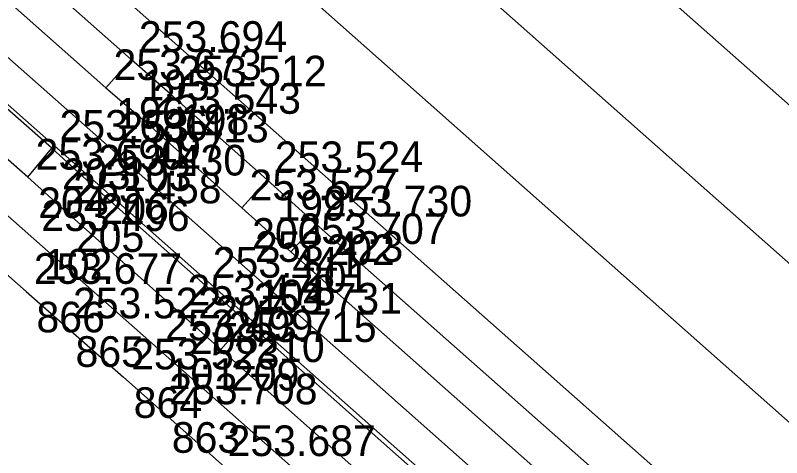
# Model space of a CAD drawing. Extents: x -496688 to -495455, y -1089309 to -1088026.
# Drawn here: x -496290.49 to -496260.51, y -1088371.09 to -1088353.77 of the extents above; entities that cross this region are included whole.
import ezdxf

# ---------------------------------------------------------------- set-up
doc = ezdxf.new("R2010")
doc.units = 0
for name, color, linetype in [('Vrstva 1', 7, 'Continuous'), ('Vrstva 14', 7, 'Continuous'), ('Vrstva 4', 7, 'Continuous'), ('Vrstva 42', 7, 'Continuous'), ('Vrstva 60', 7, 'Continuous'), ('Vrstva 61', 7, 'Continuous')]:
    doc.layers.add(name, color=color, linetype=linetype)

msp = doc.modelspace()

# ---------------------------------------------------------------- linework, layer by layer
at = {"layer": 'Vrstva 1'}
for points in [[(-496130.335, -1088478.506), (-496167.718, -1088445.393), (-496197.21, -1088419.263), (-496225.506, -1088394.245), (-496256.508, -1088366.77), (-496292.165, -1088335.176), (-496318.816, -1088311.581), (-496365.129, -1088270.575), (-496383.01, -1088254.728), (-496415.027, -1088226.378), (-496431.39, -1088211.922), (-496455.799, -1088190.339), (-496486.852, -1088162.818), (-496500.339, -1088150.888), (-496509.328, -1088142.943), (-496518.778, -1088134.592), (-496521.474, -1088132.196), (-496532.365, -1088122.544), (-496541.804, -1088114.181), (-496568.02, -1088091.056), (-496570.27, -1088089.072)], [(-496133.331, -1088482.129), (-496170.85, -1088448.892), (-496201.292, -1088421.94), (-496228.817, -1088397.564), (-496259.484, -1088370.356), (-496295.495, -1088338.436), (-496321.941, -1088315.102), (-496368.146, -1088274.115), (-496386.312, -1088258.02), (-496419.129, -1088229.028), (-496434.711, -1088215.25), (-496459.03, -1088193.761), (-496488.382, -1088167.801), (-496490.273, -1088166.162), (-496503.436, -1088154.084), (-496512.25, -1088145.132), (-496520.705, -1088135.775), (-496522.729, -1088133.535), (-496532.365, -1088122.544)], [(-496127.249, -1088474.987), (-496164.633, -1088441.927), (-496194.156, -1088415.812), (-496222.417, -1088390.782), (-496253.66, -1088363.085), (-496288.931, -1088331.871), (-496315.822, -1088308.059), (-496361.867, -1088267.294), (-496379.852, -1088251.348), (-496411.943, -1088222.928), (-496452.422, -1088187.112), (-496474.075, -1088168.05), (-496483.743, -1088160.007), (-496494.217, -1088152.984), (-496499.298, -1088149.577), (-496509.328, -1088142.943)], [(-496152.389, -1088471.491), (-496161.166, -1088463.737), (-496174.218, -1088452.207), (-496175.79, -1088450.813), (-496194.308, -1088434.436), (-496204.55, -1088425.355), (-496231.966, -1088401.135), (-496262.723, -1088373.931), (-496298.89, -1088341.905), (-496325.197, -1088318.624), (-496370.802, -1088278.244), (-496382.006, -1088268.353), (-496388.792, -1088262.316), (-496399.609, -1088252.698), (-496403.58, -1088249.174), (-496431.636, -1088224.314), (-496435.314, -1088221.061), (-496452.9, -1088205.491), (-496457.288, -1088201.602), (-496470.932, -1088189.544), (-496488.059, -1088174.063), (-496496.963, -1088165.224)], [(-496207.558, -1088429.044), (-496235.503, -1088404.373), (-496265.522, -1088377.816), (-496281.415, -1088363.725), (-496286.679, -1088359.049), (-496301.592, -1088345.863), (-496328.276, -1088322.216), (-496373.906, -1088281.808), (-496385.06, -1088271.911), (-496391.826, -1088265.931), (-496403.083, -1088255.913), (-496406.313, -1088253.053), (-496434.626, -1088227.925), (-496438.305, -1088224.673), (-496456.053, -1088209.011), (-496460.541, -1088205.051), (-496465.074, -1088201.022), (-496474.506, -1088192.651), (-496483.926, -1088184.29)], [(-496098.321, -1088532.14), (-496113.381, -1088518.859), (-496142.095, -1088493.38), (-496184.385, -1088455.93), (-496196.867, -1088444.876), (-496209.306, -1088433.861), (-496213.249, -1088430.329), (-496225.685, -1088419.311), (-496238.055, -1088408.352), (-496252.739, -1088395.349), (-496269.088, -1088380.829), (-496284.933, -1088366.798), (-496289.774, -1088362.518), (-496304.914, -1088349.103), (-496331.751, -1088325.354), (-496382.404, -1088280.635)]]:
    msp.add_lwpolyline(points, dxfattribs=at)
at = {"layer": 'Vrstva 14'}
for p, q in [((-496286.951, -1088356.606), (-496285.96, -1088355.502)), ((-496285.418, -1088357.927), (-496284.416, -1088356.854)), ((-496290.001, -1088360.112), (-496289.064, -1088358.979)), ((-496281.631, -1088361.314), (-496280.641, -1088360.21)), ((-496288.526, -1088361.436), (-496287.564, -1088360.344)), ((-496279.718, -1088363.027), (-496278.721, -1088361.947)), ((-496284.059, -1088365.427), (-496283.071, -1088364.344)), ((-496282.459, -1088366.863), (-496281.469, -1088365.749))]:
    msp.add_line(p, q, dxfattribs=at)
for points in [[(-496260.335, -1088387.578), (-496258.762, -1088385.853), (-496265.587, -1088379.825), (-496267.122, -1088378.489), (-496281.469, -1088365.749), (-496283.071, -1088364.344), (-496287.564, -1088360.344), (-496289.064, -1088358.979), (-496302.153, -1088347.426), (-496329.782, -1088322.953), (-496375.21, -1088282.832), (-496385.839, -1088273.175)], [(-496267.065, -1088381.518), (-496266.593, -1088380.898), (-496268.11, -1088379.595), (-496282.459, -1088366.863), (-496284.059, -1088365.427), (-496288.526, -1088361.436), (-496290.001, -1088360.112), (-496303.15, -1088348.515), (-496330.707, -1088324.127), (-496376.061, -1088284.043), (-496381.601, -1088279.131), (-496383.201, -1088278.48), (-496384.657, -1088280.267), (-496384.917, -1088280.596)], [(-496372.684, -1088280.674), (-496327.904, -1088320.341), (-496300.425, -1088344.671), (-496286.951, -1088356.606), (-496285.418, -1088357.927), (-496281.631, -1088361.314), (-496279.718, -1088363.027), (-496264.311, -1088376.678), (-496259.929, -1088380.547), (-496259.163, -1088381.222), (-496253.871, -1088385.937), (-496252.914, -1088384.821), (-496258.148, -1088380.138), (-496258.94, -1088379.455), (-496263.409, -1088375.493), (-496278.721, -1088361.947), (-496280.641, -1088360.21), (-496284.416, -1088356.854), (-496285.96, -1088355.502), (-496299.507, -1088343.506), (-496326.861, -1088319.301), (-496371.696, -1088279.584)], [(-496384.917, -1088280.596), (-496333.208, -1088326.396), (-496305.173, -1088351.212), (-496290.068, -1088364.586), (-496286.263, -1088367.936), (-496277.186, -1088376.009), (-496275.694, -1088377.375), (-496271.142, -1088381.379), (-496269.643, -1088382.714), (-496272.798, -1088387.134), (-496282.212, -1088381.238), (-496288.145, -1088377.323), (-496289.837, -1088376.152), (-496292.318, -1088374.365), (-496293.911, -1088373.168), (-496300.57, -1088367.961), (-496304.959, -1088364.229), (-496306.516, -1088362.935), (-496309.528, -1088360.315), (-496311.063, -1088358.974), (-496334.819, -1088337.859), (-496359.12, -1088316.339)]]:
    msp.add_lwpolyline(points, dxfattribs=at)
at = {"layer": 'Vrstva 4'}
for p, q in [((-496281.415, -1088363.725), (-496286.679, -1088359.049)), ((-496284.933, -1088366.798), (-496289.774, -1088362.518))]:
    msp.add_line(p, q, dxfattribs=at)
at = {"layer": 'Vrstva 42'}
msp.add_lwpolyline([(-496370.902, -1088286.399), (-496329.925, -1088322.709), (-496302.479, -1088346.901), (-496266.935, -1088378.389), (-496261.611, -1088383.221), (-496259.537, -1088380.965), (-496251.945, -1088387.694), (-496251.734, -1088386.815)], dxfattribs=at)
at = {"layer": 'Vrstva 60'}
for p, q in [((-496285.96, -1088355.502), (-496285.96, -1088355.502)), ((-496285.96, -1088355.502), (-496285.96, -1088355.502)), ((-496286.951, -1088356.606), (-496286.951, -1088356.606)), ((-496286.951, -1088356.606), (-496286.951, -1088356.606)), ((-496284.416, -1088356.854), (-496284.416, -1088356.854)), ((-496284.416, -1088356.854), (-496284.416, -1088356.854)), ((-496285.418, -1088357.927), (-496285.418, -1088357.927)), ((-496285.418, -1088357.927), (-496285.418, -1088357.927)), ((-496289.064, -1088358.979), (-496289.064, -1088358.979)), ((-496289.064, -1088358.979), (-496289.064, -1088358.979)), ((-496286.679, -1088359.049), (-496286.679, -1088359.049)), ((-496286.679, -1088359.049), (-496286.679, -1088359.049)), ((-496290.001, -1088360.112), (-496290.001, -1088360.112)), ((-496290.001, -1088360.112), (-496290.001, -1088360.112)), ((-496280.641, -1088360.21), (-496280.641, -1088360.21)), ((-496280.641, -1088360.21), (-496280.641, -1088360.21)), ((-496287.564, -1088360.344), (-496287.564, -1088360.344)), ((-496287.564, -1088360.344), (-496287.564, -1088360.344)), ((-496288.526, -1088361.436), (-496288.526, -1088361.436)), ((-496288.526, -1088361.436), (-496288.526, -1088361.436)), ((-496281.631, -1088361.314), (-496281.631, -1088361.314)), ((-496281.631, -1088361.314), (-496281.631, -1088361.314)), ((-496278.721, -1088361.947), (-496278.721, -1088361.947)), ((-496278.721, -1088361.947), (-496278.721, -1088361.947)), ((-496289.774, -1088362.518), (-496289.774, -1088362.518)), ((-496289.774, -1088362.518), (-496289.774, -1088362.518)), ((-496279.718, -1088363.027), (-496279.718, -1088363.027)), ((-496279.718, -1088363.027), (-496279.718, -1088363.027)), ((-496281.415, -1088363.725), (-496281.415, -1088363.725)), ((-496281.415, -1088363.725), (-496281.415, -1088363.725)), ((-496283.071, -1088364.344), (-496283.071, -1088364.344)), ((-496283.071, -1088364.344), (-496283.071, -1088364.344)), ((-496290.068, -1088364.586), (-496290.068, -1088364.586)), ((-496290.068, -1088364.586), (-496290.068, -1088364.586)), ((-496284.059, -1088365.427), (-496284.059, -1088365.427)), ((-496284.059, -1088365.427), (-496284.059, -1088365.427)), ((-496288.538, -1088365.937), (-496288.538, -1088365.937)), ((-496288.538, -1088365.937), (-496288.538, -1088365.937)), ((-496281.469, -1088365.749), (-496281.469, -1088365.749)), ((-496281.469, -1088365.749), (-496281.469, -1088365.749)), ((-496284.933, -1088366.798), (-496284.933, -1088366.798)), ((-496284.933, -1088366.798), (-496284.933, -1088366.798)), ((-496282.459, -1088366.863), (-496282.459, -1088366.863)), ((-496282.459, -1088366.863), (-496282.459, -1088366.863)), ((-496286.263, -1088367.936), (-496286.263, -1088367.936)), ((-496286.263, -1088367.936), (-496286.263, -1088367.936)), ((-496284.771, -1088369.301), (-496284.771, -1088369.301)), ((-496284.771, -1088369.301), (-496284.771, -1088369.301))]:
    msp.add_line(p, q, dxfattribs=at)

# ---------------------------------------------------------------- texts
for s, p in [('195', (-496285.56, -1088357.102)), ('195', (-496285.56, -1088357.102)), ('196', (-496286.551, -1088358.206)), ('196', (-496286.551, -1088358.206)), ('198', (-496284.016, -1088358.454)), ('198', (-496284.016, -1088358.454)), ('197', (-496285.018, -1088359.527)), ('197', (-496285.018, -1088359.527)), ('203', (-496288.664, -1088360.579)), ('203', (-496288.664, -1088360.579)), ('103', (-496286.279, -1088360.649)), ('103', (-496286.279, -1088360.649)), ('204', (-496289.601, -1088361.712)), ('204', (-496289.601, -1088361.712)), ('206', (-496287.164, -1088361.944)), ('206', (-496287.164, -1088361.944)), ('199', (-496280.241, -1088361.81)), ('199', (-496280.241, -1088361.81)), ('200', (-496281.231, -1088362.914)), ('200', (-496281.231, -1088362.914)), ('205', (-496288.126, -1088363.036)), ('205', (-496288.126, -1088363.036)), ('202', (-496278.321, -1088363.547)), ('202', (-496278.321, -1088363.547)), ('102', (-496289.374, -1088364.118)), ('102', (-496289.374, -1088364.118)), ('201', (-496279.318, -1088364.627)), ('201', (-496279.318, -1088364.627)), ('104', (-496281.015, -1088365.325)), ('104', (-496281.015, -1088365.325)), ('207', (-496282.671, -1088365.944)), ('207', (-496282.671, -1088365.944)), ('866', (-496289.668, -1088366.186)), ('866', (-496289.668, -1088366.186)), ('208', (-496283.659, -1088367.027)), ('208', (-496283.659, -1088367.027)), ('210', (-496281.069, -1088367.349)), ('210', (-496281.069, -1088367.349)), ('865', (-496288.138, -1088367.537)), ('865', (-496288.138, -1088367.537)), ('101', (-496284.533, -1088368.398)), ('101', (-496284.533, -1088368.398)), ('209', (-496282.059, -1088368.463)), ('209', (-496282.059, -1088368.463)), ('864', (-496285.863, -1088369.536)), ('864', (-496285.863, -1088369.536)), ('863', (-496284.371, -1088370.901)), ('863', (-496284.371, -1088370.901))]:
    msp.add_text(s, height=1.2, dxfattribs=at).set_placement(p)
at = {"layer": 'Vrstva 61'}
for s, p in [('253.694', (-496285.66, -1088355.202)), ('253.694', (-496285.66, -1088355.202)), ('253.673', (-496286.651, -1088356.306)), ('253.673', (-496286.651, -1088356.306)), ('253.512', (-496284.116, -1088356.554)), ('253.512', (-496284.116, -1088356.554)), ('253.543', (-496285.118, -1088357.627)), ('253.543', (-496285.118, -1088357.627)), ('253.686', (-496288.764, -1088358.679)), ('253.686', (-496288.764, -1088358.679)), ('253.413', (-496286.379, -1088358.749)), ('253.413', (-496286.379, -1088358.749)), ('253.690', (-496289.701, -1088359.812)), ('253.690', (-496289.701, -1088359.812)), ('253.524', (-496280.341, -1088359.91)), ('253.524', (-496280.341, -1088359.91)), ('253.430', (-496287.264, -1088360.044)), ('253.430', (-496287.264, -1088360.044)), ('253.458', (-496288.226, -1088361.136)), ('253.458', (-496288.226, -1088361.136)), ('253.527', (-496281.331, -1088361.014)), ('253.527', (-496281.331, -1088361.014)), ('253.730', (-496278.421, -1088361.647)), ('253.730', (-496278.421, -1088361.647)), ('253.496', (-496289.474, -1088362.218)), ('253.496', (-496289.474, -1088362.218)), ('253.707', (-496279.418, -1088362.727)), ('253.707', (-496279.418, -1088362.727)), ('253.423', (-496281.115, -1088363.425)), ('253.423', (-496281.115, -1088363.425)), ('253.441', (-496282.771, -1088364.044)), ('253.441', (-496282.771, -1088364.044)), ('253.677', (-496289.768, -1088364.286)), ('253.677', (-496289.768, -1088364.286)), ('253.478', (-496283.759, -1088365.127)), ('253.478', (-496283.759, -1088365.127)), ('253.522', (-496288.238, -1088365.637)), ('253.522', (-496288.238, -1088365.637)), ('253.731', (-496281.169, -1088365.449)), ('253.731', (-496281.169, -1088365.449)), ('253.499', (-496284.633, -1088366.498)), ('253.499', (-496284.633, -1088366.498)), ('253.715', (-496282.159, -1088366.563)), ('253.715', (-496282.159, -1088366.563)), ('253.523', (-496285.963, -1088367.636)), ('253.523', (-496285.963, -1088367.636)), ('253.708', (-496284.471, -1088369.001)), ('253.708', (-496284.471, -1088369.001)), ('253.687', (-496282.189, -1088371.03)), ('253.687', (-496282.189, -1088371.03))]:
    msp.add_text(s, height=1.2, dxfattribs=at).set_placement(p)

doc.saveas('drawing.dxf')
